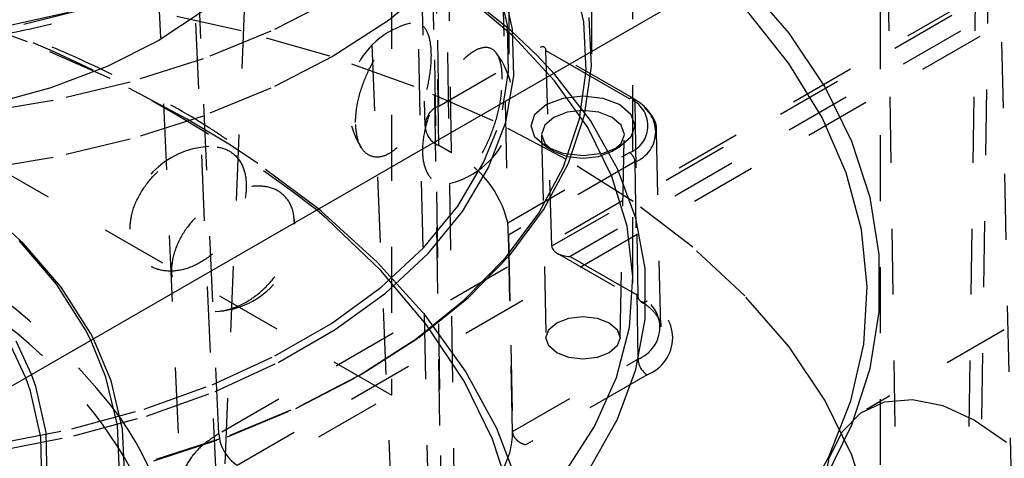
# Model space of a CAD drawing. Header units: inches. Extents: x 1907 to 2452, y -210 to -54.
# Tile 507 of 656: x 2008.011 to 2009.503, y -196.075 to -195.41. Entities that reach past the tile are written whole.
import ezdxf

# ---------------------------------------------------------------- set-up
doc = ezdxf.new("R2010")
doc.units = ezdxf.units.IN
doc.header["$LTSCALE"] = 0.5
doc.header["$MEASUREMENT"] = 0
doc.linetypes.add('HIDDEN', pattern=[0.225, 0.15, -0.075])
doc.layers.add('SID-M-H', color=4, linetype='HIDDEN')
doc.layers.add('SID-M-S', color=105, linetype='Continuous')

msp = doc.modelspace()

# ---------------------------------------------------------------- linework, layer by layer
at = {"layer": 'SID-M-H'}
for p, q in [((2008.75274, -195.46237), (2008.75274, -191.18839)), ((2008.87774, -195.46237), (2008.87774, -191.18839)), ((2008.94024, -195.8097), (2008.94024, -191.40242)), ((2009.31524, -196.28534), (2009.31524, -194.24398)), ((2008.64593, -195.54132), (2008.62722, -194.29274)), ((2008.59814, -194.33399), (2008.6246, -195.57158)), ((2011.17516, -194.38554), (2008.31262, -196.03805)), ((2008.64593, -195.6008), (2008.62722, -194.37382)), ((2008.66542, -195.61205), (2008.64671, -194.38507)), ((2008.34045, -196.08543), (2011.20299, -194.43292)), ((2008.31262, -196.03805), (2008.24085, -194.45557)), ((2008.75783, -196.03532), (2008.72484, -194.49209)), ((2008.18327, -194.53887), (2008.25524, -196.12571)), ((2008.67004, -196.15984), (2008.64671, -194.60291)), ((2008.81735, -195.75338), (2010.82222, -194.59599)), ((2008.24085, -194.61622), (2008.31262, -196.19871)), ((2008.65055, -196.17109), (2008.62722, -194.61416)), ((2010.82222, -194.62785), (2008.84518, -195.76917)), ((2008.59814, -194.65541), (2008.63113, -196.19863)), ((2008.65055, -196.22524), (2008.62722, -194.69524)), ((2008.57413, -194.75457), (2008.57413, -195.97938)), ((2011.06174, -194.98051), (2009.29398, -196.00102)), ((2008.36874, -194.98484), (2008.31899, -196.14786)), ((2008.57482, -196.14786), (2008.52506, -194.98484)), ((2009.45981, -196.61576), (2009.48314, -195.08577)), ((2009.34653, -196.62701), (2009.3232, -195.09702)), ((2009.44033, -196.62701), (2009.46366, -195.09702)), ((2008.57413, -195.97938), (2007.15991, -195.16297)), ((2009.49466, -195.24428), (2009.52201, -196.52366)), ((2008.86598, -195.41353), (2008.84874, -195.34047)), ((2008.64281, -195.35196), (2008.56981, -195.41136)), ((2008.75004, -195.41861), (2008.73449, -195.34915)), ((2008.75789, -195.42471), (2008.74223, -195.35474)), ((2009.17678, -195.43079), (2009.10988, -195.35322)), ((2008.75536, -195.42673), (2008.67722, -195.36464)), ((2008.48574, -195.37911), (2008.39167, -195.42764)), ((2008.75864, -195.43512), (2008.68362, -195.37169)), ((2008.02275, -195.44376), (2007.88939, -195.39472)), ((2008.08492, -195.39956), (2007.97634, -195.42333)), ((2008.11428, -195.39308), (2008.01034, -195.41958)), ((2008.34662, -195.42718), (2008.20666, -195.39587)), ((2008.28785, -195.39788), (2008.22058, -195.44242)), ((2009.17665, -195.47648), (2009.11341, -195.39767)), ((2008.56981, -195.41136), (2008.48574, -195.46566)), ((2008.86944, -195.48724), (2008.86598, -195.41353)), ((2008.87731, -195.48093), (2008.87383, -195.40673)), ((2008.39167, -195.42764), (2008.28878, -195.46979)), ((2008.48098, -195.4658), (2008.34662, -195.42718)), ((2008.75177, -195.48864), (2008.75004, -195.41861)), ((2008.79531, -195.46472), (2008.75536, -195.42673)), ((2008.75964, -195.49526), (2008.75789, -195.42471)), ((2008.14819, -195.49933), (2008.02275, -195.44376)), ((2008.22058, -195.44242), (2008.14342, -195.48125)), ((2008.82156, -195.5028), (2008.75864, -195.43512)), ((2009.23101, -195.51158), (2009.17678, -195.43079)), ((2008.64593, -195.54132), (2008.7999, -195.45244)), ((2008.93494, -195.53039), (2008.7999, -195.45244)), ((2008.94084, -195.52981), (2008.80585, -195.45188)), ((2008.81735, -195.75338), (2008.80839, -195.45718)), ((2008.80839, -195.45718), (2008.94329, -195.53505)), ((2008.28878, -195.46979), (2008.17836, -195.50501)), ((2008.48574, -195.46566), (2008.39167, -195.51419)), ((2008.60859, -195.51141), (2008.48098, -195.4658)), ((2008.82182, -195.49319), (2008.79531, -195.46472)), ((2008.14342, -195.48125), (2008.05783, -195.51366)), ((2008.74263, -195.54681), (2008.75177, -195.48864)), ((2008.85907, -195.56073), (2008.86944, -195.48724)), ((2008.86687, -195.55491), (2008.87731, -195.48093)), ((2009.22682, -195.55837), (2009.17665, -195.47648)), ((2008.26477, -195.561), (2008.14819, -195.49933)), ((2008.74744, -195.56546), (2008.75964, -195.49526)), ((2008.87166, -195.57396), (2008.82156, -195.5028)), ((2008.87589, -195.56329), (2008.82182, -195.49319)), ((2008.05783, -195.51366), (2007.96539, -195.53904)), ((2008.17836, -195.50501), (2008.06181, -195.53289)), ((2008.39167, -195.51419), (2008.28878, -195.55634)), ((2008.72837, -195.56363), (2008.60859, -195.51141)), ((2009.27208, -195.59493), (2009.23101, -195.51158)), ((2008.06181, -195.53289), (2007.94058, -195.55305)), ((2008.80881, -195.53892), (2008.83436, -195.52907)), ((2008.83436, -195.52907), (2008.86449, -195.52561)), ((2008.86449, -195.52561), (2008.89462, -195.52907)), ((2008.89462, -195.52907), (2008.92017, -195.53892)), ((2008.79174, -195.55367), (2008.80881, -195.53892)), ((2008.86449, -195.54795), (2008.84049, -195.5507)), ((2008.88849, -195.5507), (2008.86449, -195.54795)), ((2008.92017, -195.53892), (2008.93723, -195.55367)), ((2008.94329, -195.53505), (2008.94777, -195.82867)), ((2008.28878, -195.55634), (2008.17836, -195.59157)), ((2008.33014, -195.60077), (2008.26477, -195.561)), ((2008.83929, -195.62201), (2008.72837, -195.56363)), ((2008.78575, -195.57106), (2008.79174, -195.55367)), ((2008.82014, -195.55855), (2008.80655, -195.5703)), ((2008.84049, -195.5507), (2008.82014, -195.55855)), ((2008.835, -195.63314), (2008.85907, -195.56073)), ((2008.84264, -195.62781), (2008.86687, -195.55491)), ((2008.91697, -195.63628), (2008.87589, -195.56329)), ((2008.90883, -195.55855), (2008.88849, -195.5507)), ((2008.92243, -195.5703), (2008.90883, -195.55855)), ((2008.93723, -195.55367), (2008.94323, -195.57106)), ((2009.26348, -195.64261), (2009.22682, -195.55837)), ((2008.71388, -195.62675), (2008.73371, -195.57793)), ((2008.72146, -195.6344), (2008.74744, -195.56546)), ((2008.79174, -195.58846), (2008.78575, -195.57106)), ((2008.80655, -195.5703), (2008.80178, -195.58415)), ((2008.90837, -195.64779), (2008.87166, -195.57396)), ((2008.9272, -195.58415), (2008.92243, -195.5703)), ((2008.94323, -195.57106), (2008.93723, -195.58846)), ((2008.17836, -195.59157), (2008.06181, -195.61944)), ((2008.80881, -195.6032), (2008.79174, -195.58846)), ((2008.80178, -195.58415), (2008.80655, -195.598)), ((2008.80178, -195.5846), (2008.80837, -195.89293)), ((2008.93723, -195.58846), (2008.92017, -195.6032)), ((2008.9206, -195.89293), (2008.9272, -195.5846)), ((2008.92243, -195.598), (2008.9272, -195.58415)), ((2008.98225, -195.8759), (2008.97592, -195.57974)), ((2008.37159, -195.6283), (2008.33014, -195.60077)), ((2008.66542, -195.61205), (2008.64593, -195.6008)), ((2008.80655, -195.598), (2008.82014, -195.60975)), ((2008.8088, -195.6032), (2008.82014, -195.60974)), ((2008.83436, -195.61306), (2008.80881, -195.6032)), ((2008.92017, -195.6032), (2008.89462, -195.61306)), ((2008.90883, -195.60975), (2008.92243, -195.598)), ((2008.90884, -195.60974), (2008.92017, -195.6032)), ((2009.29966, -195.6801), (2009.27208, -195.59493)), ((2008.06181, -195.61944), (2007.94058, -195.6396)), ((2008.75039, -195.71827), (2008.93494, -195.61173)), ((2008.82014, -195.60975), (2008.84049, -195.6176)), ((2008.86449, -195.61652), (2008.83436, -195.61306)), ((2008.94041, -195.68604), (2008.83929, -195.62201)), ((2008.84049, -195.6176), (2008.86449, -195.62035)), ((2008.89462, -195.61306), (2008.86449, -195.61652)), ((2008.86449, -195.62035), (2008.88849, -195.6176)), ((2008.88849, -195.6176), (2008.90883, -195.60975)), ((2008.46357, -195.6972), (2008.37159, -195.6283)), ((2008.67475, -195.69304), (2008.71388, -195.62675)), ((2008.68204, -195.70118), (2008.72146, -195.6344)), ((2008.94329, -195.62603), (2008.75142, -195.73679)), ((2008.79751, -195.70363), (2008.835, -195.63314)), ((2008.8049, -195.69877), (2008.84264, -195.62781)), ((2008.94461, -195.71134), (2008.91697, -195.63628)), ((2008.94329, -195.62603), (2008.94777, -195.92482)), ((2008.93128, -195.72346), (2008.90837, -195.64779)), ((2009.28632, -195.72846), (2009.26348, -195.64261)), ((2009.31351, -195.76638), (2009.29966, -195.6801)), ((2008.01686, -195.74944), (2007.94761, -195.6869)), ((2008.62278, -195.75632), (2008.67475, -195.69304)), ((2009.03087, -195.75519), (2008.94041, -195.68604)), ((2008.62969, -195.76493), (2008.68204, -195.70118)), ((2008.74704, -195.77137), (2008.79751, -195.70363)), ((2008.75409, -195.76696), (2008.8049, -195.69877)), ((2008.9585, -195.78766), (2008.94461, -195.71134)), ((2008.94013, -195.8001), (2008.93128, -195.72346)), ((2009.29513, -195.81517), (2009.28632, -195.72846)), ((2008.75142, -195.73679), (2008.755, -195.90349)), ((2008.06676, -195.81131), (2008.01001, -195.74525)), ((2008.07399, -195.81594), (2008.01686, -195.74944)), ((2008.55866, -195.81577), (2008.62278, -195.75632)), ((2008.94777, -195.82867), (2008.81735, -195.75338)), ((2009.10988, -195.82886), (2009.03087, -195.75519)), ((2008.56509, -195.82482), (2008.62969, -195.76493)), ((2008.68418, -195.83555), (2008.74704, -195.77137)), ((2008.69081, -195.83157), (2008.75409, -195.76696)), ((2008.8255, -195.76446), (2008.95184, -195.8374)), ((2008.84518, -195.76917), (2008.96168, -195.83643)), ((2009.31351, -195.85303), (2009.31351, -195.76638)), ((2008.9585, -195.8644), (2008.9585, -195.78766)), ((2008.93482, -195.87685), (2008.94013, -195.8001)), ((2008.1108, -195.88052), (2008.06676, -195.81131)), ((2008.11833, -195.88562), (2008.07399, -195.81594)), ((2008.48321, -195.87062), (2008.55866, -195.81577)), ((2009.28984, -195.90198), (2009.29513, -195.81517)), ((2008.48909, -195.88007), (2008.56509, -195.82482)), ((2008.6158, -195.89186), (2008.69081, -195.83157)), ((2009.17678, -195.90642), (2009.10988, -195.82886)), ((2008.60966, -195.89544), (2008.68418, -195.83555)), ((2008.8248, -195.86963), (2008.84301, -195.8626)), ((2008.84301, -195.8626), (2008.86449, -195.86014)), ((2008.86449, -195.86014), (2008.88596, -195.8626)), ((2008.88596, -195.8626), (2008.90417, -195.86963)), ((2009.29966, -195.93931), (2009.31351, -195.85303)), ((2008.39743, -195.92014), (2008.48321, -195.87062)), ((2008.81264, -195.88014), (2008.8248, -195.86963)), ((2008.90417, -195.86963), (2008.91634, -195.88014)), ((2008.91541, -195.95284), (2008.93482, -195.87685)), ((2008.94461, -195.94072), (2008.9585, -195.8644)), ((2008.1188, -195.89623), (2008.1108, -195.88052)), ((2008.12268, -195.89399), (2008.11833, -195.88562)), ((2008.40267, -195.92996), (2008.48909, -195.88007)), ((2008.52993, -195.94711), (2008.6158, -195.89186)), ((2008.80837, -195.89254), (2008.81264, -195.88014)), ((2008.81264, -195.90493), (2008.80837, -195.89254)), ((2008.91634, -195.88014), (2008.92061, -195.89254)), ((2008.92061, -195.89254), (2008.91634, -195.90493)), ((2008.02011, -195.9532), (2007.99822, -195.90564)), ((2008.02874, -195.94822), (2008.00574, -195.89787)), ((2008.52437, -195.95032), (2008.60966, -195.89544)), ((2008.755, -195.90349), (2008.75781, -196.03448)), ((2008.8248, -195.91544), (2008.81264, -195.90493)), ((2008.91634, -195.90493), (2008.90417, -195.91544)), ((2009.23101, -195.98722), (2009.17678, -195.90642)), ((2009.2705, -195.98811), (2009.28984, -195.90198)), ((2008.30243, -195.96369), (2008.39743, -195.92014)), ((2008.84301, -195.92247), (2008.8248, -195.91544)), ((2008.90417, -195.91544), (2008.88596, -195.92247)), ((2008.30697, -195.97383), (2008.40267, -195.92996)), ((2008.75781, -196.03448), (2008.94777, -195.92482)), ((2008.86449, -195.92493), (2008.84301, -195.92247)), ((2008.88596, -195.92247), (2008.86449, -195.92493)), ((2008.42929, -195.99956), (2008.52437, -195.95032)), ((2008.43423, -195.99668), (2008.52993, -195.94711)), ((2008.96168, -195.94864), (2008.77752, -196.05496)), ((2008.91697, -196.01579), (2008.94461, -195.94072)), ((2009.27208, -196.02448), (2009.29966, -195.93931)), ((2008.19945, -196.00071), (2008.30243, -195.96369)), ((2008.88211, -196.0272), (2008.91541, -195.95284)), ((2007.42508, -196.64271), (2008.57413, -195.97938)), ((2008.20322, -196.01113), (2008.30697, -195.97383)), ((2008.32979, -196.03998), (2008.43423, -195.99668)), ((2009.27208, -196.07056), (2009.23101, -195.98722)), ((2009.23726, -196.07283), (2009.2705, -195.98811)), ((2009.2856, -196.00638), (2009.32164, -195.98971)), ((2009.32164, -195.98971), (2009.36365, -195.98595)), ((2009.36365, -195.98595), (2009.40978, -195.99527)), ((2009.40978, -195.99527), (2009.45801, -196.01726)), ((2008.08983, -196.03071), (2008.19945, -196.00071)), ((2008.09279, -196.04135), (2008.20322, -196.01113)), ((2008.32555, -196.04258), (2008.42929, -195.99956)), ((2009.25709, -196.03523), (2009.2856, -196.00638)), ((2008.87589, -196.08877), (2008.91697, -196.01579)), ((2009.23101, -196.10782), (2009.27208, -196.02448)), ((2009.45801, -196.01726), (2009.50625, -196.05096)), ((2007.975, -196.0533), (2008.08983, -196.03071)), ((2007.97711, -196.06411), (2008.09279, -196.04135)), ((2008.21787, -196.07651), (2008.32979, -196.03998)), ((2008.83531, -196.09911), (2008.88211, -196.0272)), ((2009.23737, -196.07501), (2009.25709, -196.03523)), ((2008.21437, -196.07887), (2008.32555, -196.04258)), ((2009.29966, -196.15573), (2009.27208, -196.07056)), ((2009.19043, -196.15537), (2009.23726, -196.07283)), ((2009.22728, -196.12397), (2009.23737, -196.07501))]:
    msp.add_line(p, q, dxfattribs=at)
for centre, radius, start, end in [((2007.26185, -197.23713), 1.95039, 52.06739, 76.26937), ((2008.63375, -195.53672), 0.125, 104.28341, 212.68311), ((2008.63375, -195.53672), 0.125, 283.12581, 37.43462), ((2008.9382, -195.53436), 0.00513, 352.28434, 129.43678), ((2008.9195, -195.57106), 0.0435, 290.78342, 69.21658), ((2008.65722, -195.57106), 0.03181, 110.78342, 249.21658), ((2008.92602, -195.58054), 0.04866, 290.78342, 69.21658), ((2008.30296, -195.72768), 0.125, 92.4093, 180), ((2008.5983, -195.75284), 0.15596, 12.80446, 64.51014), ((2008.92512, -195.62705), 0.0182, 3.22965, 57.34774), ((2008.30296, -195.72768), 0.125, 271.94049, 8.92063), ((2007.41931, -196.57209), 0.93017, 36.80663, 65.40768), ((2008.95625, -195.82982), 0.00856, 172.28434, 309.43678), ((2008.92952, -195.87674), 0.05142, 290.78342, 69.21658), ((2007.5311, -196.46224), 0.74736, 31.18546, 56.52494), ((2008.94039, -195.89254), 0.06001, 290.78342, 69.21658), ((2008.97805, -195.92311), 0.03033, 183.22965, 237.34774), ((2008.37324, -196.0343), 0.06073, 183.54027, 237.32583), ((2008.64721, -196.0361), 0.11061, 326.64355, 0.84253), ((2008.61689, -196.03655), 0.16169, 294.50763, 353.46153)]:
    msp.add_arc(centre, radius, start, end, dxfattribs=at)
for centre, major_axis, ratio, start_param, end_param in [((2008.80005, -195.46217), (0.00575, 0.01032), 0.587367, 5.5061211, 7.0594641), ((2008.84518, -195.7531), (0.02784, 0), 0.5773815, 3.1590459, 4.712389)]:
    msp.add_ellipse(centre, major_axis=major_axis, ratio=ratio, start_param=start_param, end_param=end_param, dxfattribs=at)
for points, knots in [([(2006.74233, -194.9845), (2006.74293, -194.98744), (2006.74793, -195.01209), (2006.76899, -195.05706), (2006.80584, -195.11831), (2006.85537, -195.17645), (2006.91552, -195.23095), (2006.98597, -195.281), (2007.06562, -195.32589), (2007.15337, -195.36504), (2007.24801, -195.39796), (2007.34827, -195.42426), (2007.45288, -195.44366), (2007.56048, -195.45594), (2007.66973, -195.46096), (2007.77922, -195.45868), (2007.88759, -195.4491), (2007.99344, -195.43235), (2008.09546, -195.40861), (2008.19235, -195.37814), (2008.28288, -195.34126), (2008.3659, -195.29835), (2008.4403, -195.24986), (2008.50501, -195.19631), (2008.55921, -195.13835), (2008.60136, -195.07668), (2008.62953, -195.01994), (2008.6381, -194.98331), (2008.64146, -194.96897)], [0, 0, 0, 0, 0.0052882, 0.0443334, 0.0837293, 0.1235635, 0.163772, 0.20422, 0.2447797, 0.2853578, 0.3259087, 0.3664218, 0.4068993, 0.4473492, 0.4877828, 0.5282123, 0.5686491, 0.6091033, 0.6495883, 0.6901167, 0.7307, 0.7713449, 0.8120485, 0.8527848, 0.8934687, 0.9339739, 0.9741371, 1, 1, 1, 1]), ([(2008.51974, -195.56631), (2008.52049, -195.57589), (2008.52201, -195.59506), (2008.53368, -195.6134), (2008.55028, -195.62071), (2008.56977, -195.61562), (2008.58919, -195.59938), (2008.60655, -195.57422), (2008.62053, -195.54281), (2008.63019, -195.50821), (2008.63482, -195.47406), (2008.63388, -195.44445), (2008.62721, -195.42328), (2008.61516, -195.41329), (2008.59884, -195.41535), (2008.57998, -195.42848), (2008.56064, -195.45059), (2008.54283, -195.47932), (2008.52875, -195.51204), (2008.5209, -195.54231), (2008.52007, -195.55939), (2008.51974, -195.56631)], [0, 0, 0, 0, 0.0554579, 0.1109395, 0.1658403, 0.2192081, 0.2711117, 0.3223399, 0.3739729, 0.4268563, 0.4812619, 0.5368274, 0.5927419, 0.6480375, 0.7019377, 0.7542614, 0.8055938, 0.8569812, 0.9093952, 0.9633154, 1, 1, 1, 1]), ([(2008.325, -195.59209), (2008.31553, -195.58569), (2008.27334, -195.55719), (2008.18903, -195.51176), (2008.08476, -195.46079), (2008.01314, -195.43312), (2007.98326, -195.42157)], [0, 0, 0, 0, 0.0962866, 0.4290132, 0.7617291, 1, 1, 1, 1]), ([(2008.74231, -195.50095), (2008.74176, -195.51132), (2008.74066, -195.53205), (2008.73197, -195.56747), (2008.71866, -195.60131), (2008.70096, -195.63052), (2008.68039, -195.6514), (2008.65922, -195.66109), (2008.64038, -195.65817), (2008.62678, -195.64325), (2008.62039, -195.61873), (2008.62183, -195.58796), (2008.63057, -195.55428), (2008.64537, -195.52082), (2008.66442, -195.4907), (2008.68539, -195.46717), (2008.7057, -195.45323), (2008.72297, -195.45099), (2008.73532, -195.46107), (2008.74147, -195.47933), (2008.74207, -195.49493), (2008.74231, -195.50095)], [0, 0, 0, 0, 0.0520028, 0.1039827, 0.1564753, 0.2102848, 0.2652762, 0.3208623, 0.3762398, 0.4306423, 0.4836601, 0.5355284, 0.5870576, 0.6391963, 0.6925647, 0.7472181, 0.8026932, 0.8582301, 0.9130199, 0.9664974, 1, 1, 1, 1]), ([(2008.97544, -195.58007), (2008.97559, -195.57937), (2008.97737, -195.57088), (2008.96928, -195.55448), (2008.95567, -195.53905), (2008.94422, -195.53191), (2008.94084, -195.52981)], [0, 0, 0, 0, 0.0362699, 0.4361276, 0.8335393, 1, 1, 1, 1]), ([(2008.17796, -195.72794), (2008.17904, -195.73774), (2008.18118, -195.75736), (2008.19788, -195.77918), (2008.22206, -195.79149), (2008.25113, -195.79237), (2008.28096, -195.78217), (2008.30845, -195.76251), (2008.33124, -195.73562), (2008.34741, -195.70419), (2008.35527, -195.67156), (2008.35368, -195.64164), (2008.34237, -195.61827), (2008.3224, -195.60435), (2008.29611, -195.60119), (2008.2667, -195.6084), (2008.23743, -195.62454), (2008.21116, -195.64785), (2008.1908, -195.67635), (2008.17961, -195.70428), (2008.17844, -195.72112), (2008.17796, -195.72794)], [0, 0, 0, 0, 0.0554579, 0.1109395, 0.1658403, 0.2192081, 0.2711117, 0.3223399, 0.3739729, 0.4268563, 0.4812619, 0.5368274, 0.5927419, 0.6480375, 0.7019377, 0.7542614, 0.8055938, 0.8569812, 0.9093952, 0.9633154, 1, 1, 1, 1]), ([(2008.42734, -195.72049), (2008.42641, -195.73068), (2008.42455, -195.75105), (2008.40999, -195.78362), (2008.38815, -195.81314), (2008.35988, -195.83671), (2008.328, -195.85115), (2008.29611, -195.85433), (2008.26845, -195.8457), (2008.24883, -195.82671), (2008.2397, -195.80029), (2008.24176, -195.76994), (2008.25427, -195.73887), (2008.27572, -195.70986), (2008.30386, -195.68554), (2008.33566, -195.66847), (2008.36736, -195.66092), (2008.39515, -195.6642), (2008.41557, -195.67831), (2008.42593, -195.69859), (2008.42695, -195.7144), (2008.42734, -195.72049)], [0, 0, 0, 0, 0.0520028, 0.1039827, 0.1564753, 0.2102848, 0.2652762, 0.3208623, 0.3762398, 0.4306423, 0.4836601, 0.5355284, 0.5870576, 0.6391963, 0.6925647, 0.7472181, 0.8026932, 0.8582301, 0.9130199, 0.9664974, 1, 1, 1, 1]), ([(2008.75142, -195.73679), (2008.7514, -195.73584), (2008.75136, -195.73396), (2008.75124, -195.73027), (2008.75106, -195.72587), (2008.75078, -195.72152), (2008.75051, -195.71928), (2008.75039, -195.71827)], [0, 0, 0, 0, 0.1490377, 0.297417, 0.5035502, 0.7774595, 1, 1, 1, 1]), ([(2008.95184, -195.8374), (2008.9559, -195.83996), (2008.96772, -195.84741), (2008.97875, -195.86159), (2008.98366, -195.8709), (2008.98222, -195.87586), (2008.98221, -195.8759)], [0, 0, 0, 0, 0.2049762, 0.5976194, 0.9963442, 1, 1, 1, 1]), ([(2008.31262, -196.03805), (2008.3037, -196.04391), (2008.2861, -196.05547), (2008.26257, -196.08223), (2008.25001, -196.11875), (2008.26257, -196.15515), (2008.2861, -196.18162), (2008.3037, -196.19296), (2008.31262, -196.19871)], [0, 0, 0, 0, 0.1304144, 0.2574026, 0.5, 0.7425941, 0.8695831, 1, 1, 1, 1]), ([(2008.77752, -196.05496), (2008.77477, -196.05402), (2008.76926, -196.05214), (2008.7628, -196.04658), (2008.75867, -196.04038), (2008.7581, -196.03644), (2008.75781, -196.03448)], [0, 0, 0, 0, 0.28075938, 0.56080161, 0.78062514, 1, 1, 1, 1])]:
    msp.add_open_spline(points, degree=3, knots=knots, dxfattribs=at)
at = {"layer": 'SID-M-S'}
for p, q in [((2002.03339, -199.40926), (2015.11487, -191.85749)), ((2008.46785, -195.70072), (2008.46357, -195.6972)), ((2008.4763, -195.71202), (2008.46081, -195.69879)), ((2008.55281, -195.7777), (2008.46785, -195.70072)), ((2008.5581, -195.79045), (2008.4763, -195.71202)), ((2008.62582, -195.85867), (2008.55281, -195.7777)), ((2008.62758, -195.87274), (2008.5581, -195.79045)), ((2008.68633, -195.943), (2008.62582, -195.85867)), ((2008.68419, -195.95825), (2008.62758, -195.87274)), ((2008.14163, -195.95208), (2008.1188, -195.89623)), ((2008.14936, -195.95765), (2008.12268, -195.89399)), ((2008.03512, -195.96635), (2008.02874, -195.94822)), ((2008.15887, -196.02514), (2008.14163, -195.95208)), ((2008.73388, -196.03006), (2008.68633, -195.943)), ((2008.02738, -195.97362), (2008.02011, -195.9532)), ((2008.05078, -196.03632), (2008.03512, -195.96635)), ((2008.16672, -196.0312), (2008.14936, -195.95765)), ((2008.72749, -196.04631), (2008.68419, -195.95825)), ((2008.04293, -196.04308), (2008.02738, -195.97362)), ((2008.16233, -196.09885), (2008.15887, -196.02514)), ((2008.05253, -196.10687), (2008.05078, -196.03632)), ((2008.1702, -196.1054), (2008.16672, -196.0312)), ((2008.7681, -196.11918), (2008.73388, -196.03006)), ((2008.04466, -196.1131), (2008.04293, -196.04308)), ((2008.75714, -196.13625), (2008.72749, -196.04631))]:
    msp.add_line(p, q, dxfattribs=at)
for centre, radius, start, end in [((2007.77488, -196.28647), 0.47462, 315.09988, 34.91513), ((2007.76914, -196.30365), 0.46177, 314.60234, 29.64427)]:
    msp.add_arc(centre, radius, start, end, dxfattribs=at)

doc.saveas('drawing.dxf')
